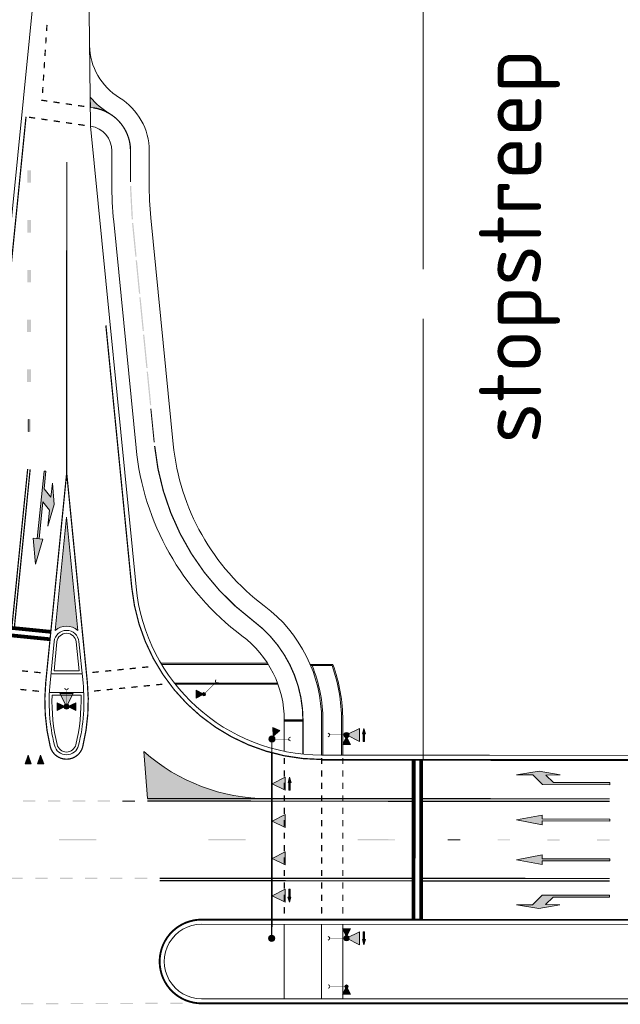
# Model space of a CAD drawing. Header units: metres. Extents: x -699 to 2316, y -1199 to 781.
# Tile 589 of 593: x 1278 to 1327, y 284 to 363. Entities that reach past the tile are written whole.
import ezdxf
from ezdxf.enums import TextEntityAlignment as Align

# ---------------------------------------------------------------- set-up
doc = ezdxf.new("R2010")
doc.units = ezdxf.units.M
doc.header["$PDMODE"] = 1
for name, color, linetype, lineweight in [('B-WA-VH-VERHARDING-G', 252, 'Continuous', 18), ('B-WA-VW-MARKERING-G', 7, 'Continuous', 18), ('B-WA-VW-VERKEERSTEKEN_BORD-G', 7, 'Continuous', 18), ('X-XX-AL-M', 7, 'Continuous', 18), ('X-XX-AL-T25', 7, 'Continuous', 25)]:
    doc.layers.add(name, color=color, linetype=linetype, lineweight=lineweight)
doc.styles.add('NLCS-ISO', font='NLCS-ISO.ttf')
doc.styles.add('NLCS-ISO Standaard', font='NLCS-ISO.ttf')
doc.dimstyles.new('NLCS-M2000-T25-Pijl-A', dxfattribs={"dimtxt": 5, "dimasz": 3.75, "dimexe": 4, "dimexo": 4, "dimgap": 1.4, "dimtad": 1, "dimlfac": -1, "dimzin": 0, "dimdsep": 46, "dimtxsty": 'NLCS-ISO Standaard', "dimblk": 'Pijl', "dimblk1": 'Pijl', "dimblk2": 'Pijl', "dimcen": 2.5, "dimdle": 2, "dimclrd": 256, "dimclre": 256, "dimclrt": 256, "dimadec": 0, "dimazin": 0, "dimtfac": 1, "dimtofl": 0, "dimtmove": 0, "dimatfit": 3, "dimldrblk": 'Pijl', "dimfxl": 1, "dimtolj": 1, "dimtzin": 0, "dimlwd": 18, "dimlwe": 18, "dimarcsym": 0})

# ---------------------------------------------------------------- blocks, each defined once
blk = doc.blocks.new('70000016')
for points in [[(-5.820766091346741e-11, 0.02999999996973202), (14, 0.02999999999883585), (14, -0.03000000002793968), (0, -0.02999999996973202)], [(3.023687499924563, -1.077374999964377), (2.499999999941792, -0.02999999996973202), (1.976312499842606, -1.077375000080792)], [(6.023687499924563, -1.077374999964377), (5.499999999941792, -0.03000000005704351), (4.976312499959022, -1.077374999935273)], [(9.023687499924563, -1.077374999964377), (8.499999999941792, -0.03000000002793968), (7.976312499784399, -1.077374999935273)], [(10.97631249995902, -1.077374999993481), (11.49999999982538, -0.02999999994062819), (12.02368749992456, -1.077374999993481)], [(1.976312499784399, -1.421625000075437), (2.396312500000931, -1.301625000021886), (2.396312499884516, -1.376625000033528), (3.023687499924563, -1.37662499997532), (3.023687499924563, -1.466625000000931), (2.396312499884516, -1.466625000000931), (2.396312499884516, -1.541625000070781)], [(12.02368749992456, -1.421624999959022), (11.60368749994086, -1.30162500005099), (11.60368749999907, -1.37662499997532), (10.97631249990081, -1.376625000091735), (10.97631249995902, -1.466624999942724), (11.60368749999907, -1.46662499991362), (11.60368749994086, -1.541625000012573)]]:
    blk.add_lwpolyline(points, close=True)
for points in [[(14, 0.02999999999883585), (14, -0.03000000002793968), (-5.820766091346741e-11, 0.02999999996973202), (0, -0.02999999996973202)], [(2.499999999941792, -0.02999999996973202), (3.023687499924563, -1.077374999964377), (1.976312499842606, -1.077375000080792)], [(5.499999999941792, -0.03000000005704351), (6.023687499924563, -1.077374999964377), (4.976312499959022, -1.077374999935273)], [(8.499999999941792, -0.03000000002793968), (9.023687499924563, -1.077374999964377), (7.976312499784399, -1.077374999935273)], [(11.49999999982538, -0.02999999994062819), (10.97631249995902, -1.077374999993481), (12.02368749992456, -1.077374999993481)], [(1.976312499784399, -1.421625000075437), (2.396312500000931, -1.301625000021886), (2.396312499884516, -1.541625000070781)], [(2.396312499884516, -1.376625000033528), (2.396312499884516, -1.466625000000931), (3.023687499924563, -1.37662499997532), (3.023687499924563, -1.466625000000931)], [(11.60368749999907, -1.37662499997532), (11.60368749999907, -1.46662499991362), (10.97631249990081, -1.376625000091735), (10.97631249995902, -1.466624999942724)], [(12.02368749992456, -1.421624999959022), (11.60368749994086, -1.30162500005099), (11.60368749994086, -1.541625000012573)]]:
    blk.add_solid(points)
blk = doc.blocks.new('70000004')
blk.add_lwpolyline([(-0.349125, -0.6982499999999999), (0, 0), (0.349125, -0.6982499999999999)], close=True)
at = {"const_width": 0.05}
blk.add_lwpolyline([(0, 0.115, -1), (0, -0.115, -1), (0, 0.115, -1)], format="xyb", dxfattribs=at)
blk.add_lwpolyline([(0, 0.14, -1), (0, -0.14, -1), (0, 0.14)], format="xyb", close=True)
for points in [[(-0.008142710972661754, 0.007405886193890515), (-0.008142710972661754, 0.007405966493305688), (-0.00814266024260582, 0.007405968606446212), (-0.008142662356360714, 0.007405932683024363), (-0.008142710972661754, 0.007405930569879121), (-0.008142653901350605, 0.007405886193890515)], [(-0.008142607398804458, 0.007405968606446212), (-0.00814257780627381, 0.007405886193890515), (-0.008142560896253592, 0.007405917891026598), (-0.008142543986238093, 0.007405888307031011), (-0.008142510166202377, 0.007405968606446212)], [(-0.00814241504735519, 0.007405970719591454), (-0.00814246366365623, 0.007405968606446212), (-0.008142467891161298, 0.007405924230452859), (-0.008142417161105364, 0.007405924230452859), (-0.008142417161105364, 0.007405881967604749), (-0.008142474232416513, 0.007405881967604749)]]:
    blk.add_lwpolyline(points)
for points in [[(0, 0), (-0.349125, -0.6982499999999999), (0.349125, -0.6982499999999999)], [(-0.09148301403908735, 0.09107076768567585), (0.09099107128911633, 0.09107076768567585), (-0.09224016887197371, -0.08983681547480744), (0.0917482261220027, -0.09135068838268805)]]:
    blk.add_solid(points)
blk = doc.blocks.new('70001001')
blk.add_lwpolyline([(-0.209475, -0.4189499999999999), (0, 0), (0.209475, -0.4189499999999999)], close=True)
blk.add_solid([(0, 0), (-0.209475, -0.4189499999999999), (0.209475, -0.4189499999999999)])
blk = doc.blocks.new('70001002')
blk.add_lwpolyline([(-0.209475, -0.4189499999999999), (0, 0), (0.209475, -0.4189499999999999)], close=True)
blk.add_lwpolyline([(0, 0.084, -1), (0, -0.084, -1), (0, 0.084)], format="xyb", close=True)
at = {"const_width": 0.03}
blk.add_lwpolyline([(0, 0.069, -1), (0, -0.069, -1), (0, 0.069, -1)], format="xyb", dxfattribs=at)
for points in [[(0, 0), (-0.209475, -0.4189499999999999), (0.209475, -0.4189499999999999)], [(-0.0548898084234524, 0.05464246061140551), (0.0545946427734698, 0.05464246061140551), (-0.05534410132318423, -0.05390208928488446), (0.05504893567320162, -0.05481041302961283)]]:
    blk.add_solid(points)
blk = doc.blocks.new('70000006')
for points in [[(-0.349125, -0.6982499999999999), (0, 0), (0.349125, -0.6982499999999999)], [(0.3491249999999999, -0.92775), (0.06912499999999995, -0.84775), (0.06912499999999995, -0.8977499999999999), (-0.349125, -0.8977499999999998), (-0.349125, -0.9577499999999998), (0.06912499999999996, -0.95775), (0.06912499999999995, -1.00775)]]:
    blk.add_lwpolyline(points, close=True)
blk.add_lwpolyline([(0, 0.14, -1), (0, -0.14, -1), (0, 0.14)], format="xyb", close=True)
at = {"const_width": 0.05}
blk.add_lwpolyline([(0, 0.115, -1), (0, -0.115, -1), (0, 0.115, -1)], format="xyb", dxfattribs=at)
for points in [[(0, 0), (-0.349125, -0.6982499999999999), (0.349125, -0.6982499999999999)], [(-0.09148301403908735, 0.09107076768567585), (0.09099107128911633, 0.09107076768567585), (-0.09224016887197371, -0.08983681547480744), (0.0917482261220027, -0.09135068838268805)], [(0.06912499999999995, -0.8977499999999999), (0.06912499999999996, -0.95775), (-0.349125, -0.8977499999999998), (-0.349125, -0.9577499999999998)], [(0.3491249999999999, -0.92775), (0.06912499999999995, -0.84775), (0.06912499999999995, -1.00775)]]:
    blk.add_solid(points)
blk = doc.blocks.new('70001004')
at = {"const_width": 0.025}
blk.add_lwpolyline([(0.1150000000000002, 6.938893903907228e-18), (1.347118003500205, 6.938893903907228e-18)], dxfattribs=at)
blk.add_lwpolyline([(1.487118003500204, 0.1399999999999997, 1), (1.487118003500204, -0.1399999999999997, 1)], format="xyb")
blk = doc.blocks.new('Pijl')
h = blk.add_hatch(color=256)
h.paths.add_polyline_path([(2.220446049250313e-16, 0), (-1.75, 0.352142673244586), (-1.749922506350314, 1.310063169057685e-14)])
h.paths.add_polyline_path([(-1.749922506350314, 1.310063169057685e-14), (-1.749845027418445, -0.3520757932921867), (0, 0)])
for p, q in [((0, 0), (-1.75, 0.352142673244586)), ((-1.75, 0.352142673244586), (-1.749845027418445, -0.3520757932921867)), ((-1.901878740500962, 1.4210854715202e-14), (0, 0)), ((0, 0), (-1.749845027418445, -0.3520757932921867))]:
    blk.add_line(p, q)
blk = doc.blocks.new('*D95')
at = {"layer": 'Defpoints', "color": 0, "transparency": 16777216}
for p in [(1310.765490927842, 414.4838651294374), (1230.7654909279, 358.9610069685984), (1310.765490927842, 338.9610069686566)]:
    blk.add_point(p, dxfattribs=at)
at = {"layer": 'X-XX-AL-M', "lineweight": 18, "transparency": 16777216}
for p, q in [((1230.7654909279, 362.9610069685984), (1230.7654909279, 418.4838651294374)), ((1310.765490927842, 342.9610069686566), (1310.765490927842, 418.4838651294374)), ((1234.5154909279, 414.4838651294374), (1307.015490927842, 414.4838651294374))]:
    blk.add_line(p, q, dxfattribs=at)
at = {"layer": 'X-XX-AL-M', "lineweight": 18, "transparency": 16777216, "xscale": 3.75, "yscale": 3.75, "zscale": 3.75, "rotation": 180}
blk.add_blockref('Pijl', (1230.7654909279, 414.4838651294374), dxfattribs=at)
at = {"layer": 'X-XX-AL-M', "lineweight": 18, "transparency": 16777216, "xscale": 3.75, "yscale": 3.75, "zscale": 3.75}
blk.add_blockref('Pijl', (1310.765490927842, 414.4838651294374), dxfattribs=at)
at = {"layer": 'X-XX-AL-M', "transparency": 16777216, "insert": (1270.765490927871, 418.3857590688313), "char_height": 5, "attachment_point": 5, "style": 'NLCS-ISO Standaard'}
blk.add_mtext('\\A1;80.00 m1', dxfattribs=at)
blk = doc.blocks.new('*D96')
at = {"layer": 'Defpoints', "color": 0, "transparency": 16777216}
for p in [(1610.765490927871, 428.5951325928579), (1610.765490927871, 358.9610069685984), (1310.765490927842, 338.9610069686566)]:
    blk.add_point(p, dxfattribs=at)
at = {"layer": 'X-XX-AL-M', "lineweight": 18, "transparency": 16777216}
for p, q in [((1310.765490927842, 342.9610069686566), (1310.765490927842, 432.5951325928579)), ((1610.765490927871, 362.9610069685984), (1610.765490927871, 432.5951325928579)), ((1314.515490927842, 428.5951325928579), (1607.015490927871, 428.5951325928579))]:
    blk.add_line(p, q, dxfattribs=at)
at = {"layer": 'X-XX-AL-M', "lineweight": 18, "transparency": 16777216, "xscale": 3.75, "yscale": 3.75, "zscale": 3.75, "rotation": 180}
blk.add_blockref('Pijl', (1310.765490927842, 428.5951325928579), dxfattribs=at)
at = {"layer": 'X-XX-AL-M', "lineweight": 18, "transparency": 16777216, "xscale": 3.75, "yscale": 3.75, "zscale": 3.75}
blk.add_blockref('Pijl', (1610.765490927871, 428.5951325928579), dxfattribs=at)
at = {"layer": 'X-XX-AL-M', "transparency": 16777216, "insert": (1460.765490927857, 432.4970265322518), "char_height": 5, "attachment_point": 5, "style": 'NLCS-ISO Standaard'}
blk.add_mtext('\\A1;300.00 m1', dxfattribs=at)
blk = doc.blocks.new('*D98')
at = {"layer": 'Defpoints', "color": 0, "transparency": 16777216}
for p in [(1010.7654909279, 428.5951325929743), (1010.7654909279, 358.9610069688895), (1310.765490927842, 338.9610069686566)]:
    blk.add_point(p, dxfattribs=at)
at = {"layer": 'X-XX-AL-M', "lineweight": 18, "transparency": 16777216}
for p, q in [((1010.7654909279, 362.9610069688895), (1010.7654909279, 432.5951325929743)), ((1310.765490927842, 342.9610069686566), (1310.765490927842, 432.5951325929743)), ((1307.015490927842, 428.5951325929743), (1014.5154909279, 428.5951325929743))]:
    blk.add_line(p, q, dxfattribs=at)
at = {"layer": 'X-XX-AL-M', "lineweight": 18, "transparency": 16777216, "xscale": 3.75, "yscale": 3.75, "zscale": 3.75, "rotation": 180}
blk.add_blockref('Pijl', (1010.7654909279, 428.5951325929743), dxfattribs=at)
at = {"layer": 'X-XX-AL-M', "lineweight": 18, "transparency": 16777216, "xscale": 3.75, "yscale": 3.75, "zscale": 3.75}
blk.add_blockref('Pijl', (1310.765490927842, 428.5951325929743), dxfattribs=at)
at = {"layer": 'X-XX-AL-M', "transparency": 16777216, "insert": (1160.765490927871, 432.4970265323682), "char_height": 5, "attachment_point": 5, "style": 'NLCS-ISO Standaard'}
blk.add_mtext('\\A1;300.00 m1', dxfattribs=at)

msp = doc.modelspace()

# ---------------------------------------------------------------- hatches: boundary and pattern name
at = {"layer": 'B-WA-VH-VERHARDING-G'}
h = msp.add_hatch(color=256, dxfattribs=at)
edge = h.paths.add_edge_path()
edge.add_arc((1298.616571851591, 305.1991382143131), 0.25, 0, 360)
h = msp.add_hatch(color=256, dxfattribs=at)
edge = h.paths.add_edge_path()
edge.add_arc((1298.606191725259, 289.1913450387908), 0.25, 0, 360)
at = {"layer": 'B-WA-VW-MARKERING-G'}
h = msp.add_hatch(color=252, dxfattribs=at)
edge = h.paths.add_edge_path()
edge.add_line((1284.262529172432, 355.9276618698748), (1284.027478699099, 355.9620186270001))
edge.add_line((1284.027478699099, 355.9620186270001), (1284.017633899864, 356.7865108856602))
edge.add_arc((1288.967688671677, 360.9992247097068), 6.500000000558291, 220.3992414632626, 238.5919120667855)
edge.add_arc((1283.756387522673, 352.4644522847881), 3.499999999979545, 58.5919120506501, 81.68519417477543)
h = msp.add_hatch(color=252, dxfattribs=at)
edge = h.paths.add_edge_path()
edge.add_arc((1282.11433256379, 312.9284998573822), 1.34999999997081, 47.84277102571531, 132.0830972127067, ccw=False)
edge.add_line((1283.020408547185, 313.9292627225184), (1282.120875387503, 323.042279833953))
edge.add_line((1282.120875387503, 323.042279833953), (1281.20955216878, 313.9304342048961))
at = {"layer": 'B-WA-VW-MARKERING-G', "linetype": 'Continuous', "lineweight": 5}
for points in [[(1279.273696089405, 303.2040874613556), (1278.773709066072, 303.2076897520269), (1279.028745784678, 303.9058704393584)], [(1280.273670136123, 303.1968828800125), (1279.773683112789, 303.2004851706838), (1280.028719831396, 303.8986658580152)]]:
    msp.add_hatch(color=252, dxfattribs=at).paths.add_polyline_path(points)
at = {"layer": 'B-WA-VW-MARKERING-G'}
h = msp.add_hatch(color=252, dxfattribs=at)
edge = h.paths.add_edge_path()
edge.add_line((1288.335044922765, 304.1985575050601), (1288.617055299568, 300.4175565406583))
edge.add_line((1288.617055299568, 300.4175565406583), (1298.288993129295, 300.4112848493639))
edge.add_arc((1298.298719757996, 315.4112816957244), 14.99999999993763, 228.3755709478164, 269.9628470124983, ccw=False)

# ---------------------------------------------------------------- linework, layer by layer
at = {"layer": 'B-WA-VH-VERHARDING-G'}
for p, q in [((1285.754787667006, 349.8967105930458), (1285.756387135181, 352.4632058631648)), ((1288.75478703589, 349.8947629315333), (1288.756386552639, 352.4613362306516)), ((1287.702007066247, 328.5991777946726), (1285.907118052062, 346.782892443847)), ((1289.698010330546, 311.301642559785), (1298.261385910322, 311.3016425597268)), ((1289.757373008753, 311.2016425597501), (1298.324844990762, 311.2016425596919)), ((1301.697597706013, 311.2016425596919), (1303.524130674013, 311.2016425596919)), ((1301.739610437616, 311.101642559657), (1303.453848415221, 311.101642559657)), ((1280.861236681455, 310.4478092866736), (1283.364217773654, 310.4461900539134)), ((1281.109846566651, 310.6726485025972), (1283.115899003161, 310.6713507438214)), ((1290.784072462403, 309.7016425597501), (1299.067784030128, 309.7016425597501)), ((1290.862501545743, 309.6016425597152), (1299.104851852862, 309.601642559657)), ((1280.731853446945, 308.9532659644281), (1283.491667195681, 308.9514805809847)), ((1280.947847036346, 308.7281261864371), (1283.275382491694, 308.7266204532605)), ((1302.61640974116, 306.6973711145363), (1302.61640974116, 303.9084943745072)), ((1302.716409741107, 306.6973711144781), (1302.716409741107, 303.9084943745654)), ((1304.216409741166, 306.6973711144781), (1304.216409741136, 303.9077175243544)), ((1304.316409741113, 306.6973711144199), (1304.316409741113, 303.9077175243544)), ((1299.616409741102, 290.3084772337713), (1299.61640974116, 284.3347067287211)), ((1302.616409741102, 290.3084772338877), (1302.616409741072, 284.3347067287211)), ((1304.316409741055, 290.3084772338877), (1304.316409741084, 284.3347067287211))]:
    msp.add_line(p, q, dxfattribs=at)
at = {"layer": 'B-WA-VH-VERHARDING-G', "flags": 128}
for points in [[(1274.396442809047, 314.1382745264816), (1280.083565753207, 371.0008511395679), (1280.075438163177, 398.0766043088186)], [(1444.752945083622, 293.4310474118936), (1405.784356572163, 290.2415790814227), (1292.963259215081, 290.3147367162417)], [(1292.961320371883, 284.3347067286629), (1773.802460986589, 284.3347067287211)]]:
    msp.add_lwpolyline(points, dxfattribs=at)
for points in [[(1283.525097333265, 398.0359642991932), (1284.045611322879, 354.4434291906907), (1287.698659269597, 317.4350231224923, 0.3854950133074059), (1302.61640974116, 303.9084943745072), (1316.119556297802, 303.8997527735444)], [(1299.61640974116, 306.6973711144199, 0.236270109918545), (1296.211200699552, 313.5012747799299, -0.2104444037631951), (1287.702007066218, 328.5991777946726, -0.2104444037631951)], [(1302.61640974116, 306.6973711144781, 0.2362701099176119), (1298.009362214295, 315.9026525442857, -0.2104444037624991), (1290.68749792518, 328.8938714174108, -0.2104444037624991)], [(1283.115899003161, 310.6713507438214), (1282.885584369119, 313.0046290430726, 0.9055623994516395), (1281.343179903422, 313.0056268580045), (1281.10984656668, 310.6726485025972)], [(1302.716409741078, 306.6973711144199, 0.09767102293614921), (1301.847783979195, 311.101642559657, 0.08029197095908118)], [(1304.216409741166, 306.6973711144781, 0.08593139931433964), (1303.453848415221, 311.101642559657, 0.07079336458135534)], [(1304.316409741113, 306.6973711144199, 0.08727759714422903), (1303.524130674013, 311.2016425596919, 0.07222389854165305)], [(1280.947847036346, 308.7281261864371, 0.06798441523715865), (1281.356004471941, 304.749613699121, 0.7858907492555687), (1282.862077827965, 304.7486393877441, 0.06798441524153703), (1283.275382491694, 308.7266204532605, 0.06798441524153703)]]:
    msp.add_lwpolyline(points, format="xyb", dxfattribs=at)
msp.add_lwpolyline([(1283.080666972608, 304.6953122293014, 0.08462022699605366), (1283.435511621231, 309.7239242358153), (1283.109496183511, 313.026731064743, 0.905562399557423), (1281.119296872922, 313.0280185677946), (1280.78900839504, 309.7256363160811, 0.08462022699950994), (1281.137346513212, 304.6965694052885, 0.7858907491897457)], format="xyb", close=True, dxfattribs=at)
at = {"layer": 'B-WA-VH-VERHARDING-G', "const_width": 0.1, "flags": 128}
msp.add_lwpolyline([(1298.616571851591, 305.1991382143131), (1298.606191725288, 289.1913450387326)], dxfattribs=at)
at = {"layer": 'B-WA-VH-VERHARDING-G'}
for centre in [(1298.616571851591, 305.1991382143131), (1298.606191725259, 289.1913450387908)]:
    msp.add_circle(centre, 0.25, dxfattribs=at)
for centre, radius, start, end in [((1288.96768867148, 360.9992247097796), 5, 180.6841042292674, 238.5919120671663), ((1283.756387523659, 352.4644522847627), 5, 359.9637885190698, 58.59191206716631), ((1283.756387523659, 352.4644522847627), 2, 359.9637885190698, 81.68519419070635), ((1317.254781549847, 349.8770794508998), 31.5, 179.9642926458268, 185.6373246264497), ((1292.961320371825, 287.3247220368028), 2.990015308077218, 89.96284716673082, 270)]:
    msp.add_arc(centre, radius, start, end, dxfattribs=at)
at = {"layer": 'B-WA-VW-MARKERING-G', "color": 252}
for p, q in [((1290.687497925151, 328.8938714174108), (1288.89261009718, 347.0775740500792)), ((1299.61640974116, 306.6973711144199), (1299.616409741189, 304.2135369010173)), ((1318.287699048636, 298.6953477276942), (1320.334985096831, 299.0953844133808)), ((1320.334475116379, 298.3089140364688), (1318.287699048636, 298.6953477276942)), ((1325.771494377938, 298.6143877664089), (1320.334676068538, 298.6188139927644)), ((1320.334781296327, 298.7810918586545), (1325.775323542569, 298.7725376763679)), ((1325.775323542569, 298.7725376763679), (1325.771494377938, 298.6143877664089)), ((1318.283629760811, 295.4953502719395), (1320.330915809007, 295.895386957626)), ((1320.330405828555, 295.108916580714), (1318.283629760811, 295.4953502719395)), ((1325.767425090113, 295.4143903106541), (1320.330606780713, 295.4188165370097)), ((1320.330712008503, 295.5810944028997), (1325.771254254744, 295.5725402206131)), ((1325.771254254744, 295.5725402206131), (1325.767425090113, 295.4143903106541))]:
    msp.add_line(p, q, dxfattribs=at)
at = {"layer": 'B-WA-VW-MARKERING-G', "color": 252, "flags": 128}
for points in [[(1283.532735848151, 356.0343339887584), (1283.03799299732, 356.106649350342)], [(1283.550906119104, 354.5157390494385), (1283.056163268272, 354.5880544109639)], [(1289.165283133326, 329.0450736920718), (1288.900058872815, 331.7320154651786)], [(1279.090199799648, 329.9004127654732), (1279.090823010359, 330.9004125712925)], [(1280.015456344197, 310.5324001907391), (1279.517938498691, 310.5821595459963)], [(1284.20772909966, 310.5537729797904), (1284.705265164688, 310.6033498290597)], [(1279.88561889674, 309.0379022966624), (1279.388101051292, 309.0876616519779)], [(1284.33680845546, 309.0592066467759), (1284.834344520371, 309.1087834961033)], [(1437.623190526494, 301.1948181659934), (1405.793175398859, 303.8415754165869), (1316.119556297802, 303.8997527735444)], [(1287.61256672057, 300.2182078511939), (1286.612566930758, 300.218856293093)], [(1312.761324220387, 297.1018996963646), (1313.761324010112, 297.1012512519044)], [(1299.616409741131, 291.1854225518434), (1299.61640974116, 291.6854225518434)], [(1302.616409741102, 291.183477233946), (1302.616409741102, 291.6834772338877)], [(1304.316409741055, 291.1826991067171), (1304.316409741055, 291.6826991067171)]]:
    msp.add_lwpolyline(points, dxfattribs=at)
for points in [[(1284.262529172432, 355.9276618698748), (1284.027478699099, 355.9620186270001), (1284.017633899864, 356.7865108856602, 0.07954765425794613), (1285.580342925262, 355.4516226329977, 0.1011058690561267)], [(1281.20955216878, 313.9304342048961, -0.3850676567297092), (1283.020408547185, 313.9292627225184), (1282.120875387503, 323.042279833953)], [(1288.335044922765, 304.1985575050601), (1288.617055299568, 300.4175565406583), (1298.288993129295, 300.4112848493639, -0.1834769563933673)]]:
    msp.add_lwpolyline(points, format="xyb", close=True, dxfattribs=at)
at = {"layer": 'B-WA-VW-MARKERING-G', "color": 252, "const_width": 0.1, "flags": 128}
for points in [[(1287.254821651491, 349.9507744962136), (1287.256386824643, 352.4622402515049, 0.3724997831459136), (1284.262529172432, 355.9276618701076)], [(1268.719547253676, 303.3801302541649, 0.2090846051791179), (1274.74470530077, 314.1034429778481), (1278.855196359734, 355.2020995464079)], [(1285.274289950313, 338.4328729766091), (1287.350352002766, 317.4006421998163, 0.3854950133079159), (1302.616183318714, 303.5584944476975)], [(1301.116409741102, 303.9846581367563), (1301.11640974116, 306.6973711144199, 0.2362701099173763), (1297.110281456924, 314.7019636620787, -0.2104444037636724), (1289.19475249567, 328.7465246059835)]]:
    msp.add_lwpolyline(points, format="xyb", dxfattribs=at)
at = {"layer": 'B-WA-VW-MARKERING-G', "color": 252, "flags": 128}
for points, const_width in [([(1282.120753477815, 326.5579875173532), (1282.136333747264, 351.5579826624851)], 0.1), ([(1278.988802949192, 326.8955867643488), (1277.726927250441, 314.2787496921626)], 0.1), ([(1279.187810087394, 326.8756830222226), (1277.925934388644, 314.2588459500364)], 0.1), ([(1280.846361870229, 313.8160104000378), (1274.776673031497, 314.4230716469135)], 0.3), ([(1280.786650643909, 313.2189889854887), (1274.714442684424, 313.8263021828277)], 0.3), ([(1299.61640974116, 306.6973711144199), (1301.11640974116, 306.6973711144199)], 0.2), ([(1445.775349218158, 300.1406484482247), (1405.777489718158, 303.4665854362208), (1302.616183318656, 303.5334795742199)], 0.15), ([(1310.01549117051, 303.5286815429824), (1310.007158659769, 290.6786854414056)], 0.3), ([(1310.615490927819, 303.5282924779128), (1310.607158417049, 290.6782963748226)], 0.3), ([(1288.612566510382, 300.4175594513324), (1310.013464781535, 300.40368220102)], 0.1), ([(1288.612566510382, 300.2175594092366), (1310.013335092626, 300.2036822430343)], 0.1), ([(1310.613334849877, 300.2032931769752), (1325.763331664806, 300.1934692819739)], 0.1), ([(1310.613464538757, 300.4032931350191), (1325.763461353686, 300.3934692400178)], 0.1), ([(1289.596304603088, 294.0169213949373), (1310.009314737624, 294.0036847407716)], 0.1), ([(1289.596304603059, 293.8169213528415), (1310.009185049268, 293.8036847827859)], 0.1), ([(1310.609184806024, 293.8032957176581), (1325.759181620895, 293.7934718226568)], 0.1), ([(1310.609314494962, 294.0032956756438), (1325.759311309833, 293.9934717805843)], 0.1)]:
    msp.add_lwpolyline(points, dxfattribs=dict(at, const_width=const_width))
at = {"layer": 'B-WA-VW-MARKERING-G', "color": 252, "const_width": 0.1, "flags": 128}
msp.add_lwpolyline([(1283.420694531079, 304.612358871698, 0.08462022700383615), (1283.783818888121, 309.7583051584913), (1282.123165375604, 326.5821028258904), (1280.4407459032, 309.7604678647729, 0.08462022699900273), (1280.797211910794, 304.6140560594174, 0.7858907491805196)], format="xyb", close=True, dxfattribs=at)
at = {"layer": 'B-WA-VW-MARKERING-G', "color": 252}
for points in [[(1279.913978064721, 321.2923865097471), (1280.211974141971, 324.2604731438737), (1280.751561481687, 323.5940380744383), (1280.620003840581, 322.2943302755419), (1281.112669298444, 324.0479882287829), (1280.973251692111, 325.7690076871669), (1280.856468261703, 324.6309122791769), (1280.302178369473, 325.2969782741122), (1280.448036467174, 326.7185646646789), (1280.301853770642, 326.7399051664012), (1279.75832050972, 321.3043678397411)], [(1279.438373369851, 321.3440025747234), (1279.609740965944, 319.2527531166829)], [(1279.438373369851, 321.3440025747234), (1280.207565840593, 321.267071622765)], [(1279.611321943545, 319.248379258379), (1280.207565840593, 321.267071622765)], [(1318.275981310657, 302.3277252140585), (1320.091048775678, 302.6233900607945), (1321.775198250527, 302.311439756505), (1320.631239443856, 302.3020025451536), (1321.242881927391, 301.6989438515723)], [(1325.775738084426, 301.6960045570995), (1325.778579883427, 301.5321348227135), (1320.361613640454, 301.5359652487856), (1319.578350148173, 302.3191073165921), (1318.280212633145, 302.3236381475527)], [(1321.242881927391, 301.6989438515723), (1325.775738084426, 301.6960045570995)], [(1320.334781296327, 298.7810918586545), (1320.334985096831, 299.0953844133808)], [(1320.334475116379, 298.3089140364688), (1320.334676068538, 298.6188139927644)], [(1320.330405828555, 295.108916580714), (1320.330606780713, 295.4188165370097)], [(1320.330712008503, 295.5810944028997), (1320.330915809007, 295.895386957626)], [(1325.763770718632, 292.4909255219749), (1325.766825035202, 292.6547914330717), (1320.349858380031, 292.6579861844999), (1319.565579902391, 291.8758605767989), (1318.267437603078, 291.8730132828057)], [(1318.267437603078, 291.8730132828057), (1320.077883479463, 291.5709131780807), (1321.76243610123, 291.8806790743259), (1320.61849049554, 291.8915998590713), (1321.230914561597, 292.4938648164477)], [(1321.230914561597, 292.4938648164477), (1325.763770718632, 292.4909255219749)]]:
    msp.add_lwpolyline(points, dxfattribs=at)
at = {"layer": 'B-WA-VW-MARKERING-G', "color": 252, "linetype": 'Continuous', "lineweight": 5}
for points in [[(1279.273696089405, 303.2040874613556), (1278.773709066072, 303.2076897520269), (1279.028745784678, 303.9058704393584)], [(1280.273670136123, 303.1968828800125), (1279.773683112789, 303.2004851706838), (1280.028719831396, 303.8986658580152)]]:
    msp.add_lwpolyline(points, close=True, dxfattribs=at)
at = {"layer": 'B-WA-VW-MARKERING-G', "color": 252, "flags": 128}
msp.add_lwpolyline([(1445.780589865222, 293.8914112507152, 0.15, 0.15, 0), (1405.769157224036, 290.6165890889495, 0.15, 0.15, 0), (1292.963502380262, 290.6897372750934, 0.15, 0.15, 1.000324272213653), (1292.961320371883, 283.9597060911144, 0.15, 0.15, 0), (1773.802460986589, 283.9597062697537, 0.15, 0.15, 0)], format="xyseb", dxfattribs=at)
at = {"layer": 'B-WA-VW-MARKERING-G', "color": 252}
msp.add_arc((1317.254781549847, 349.8770794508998), 28.5, 179.9642926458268, 185.6373246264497, dxfattribs=at)
for points in [[(1280.448036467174, 326.7185646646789), (1280.301853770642, 326.7399051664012), (1279.913978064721, 321.2923865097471), (1279.75832050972, 321.3043678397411)], [(1280.751561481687, 323.5940380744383), (1280.856468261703, 324.6309122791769), (1280.211974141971, 324.2604731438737), (1280.302178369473, 325.2969782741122)], [(1280.620003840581, 322.2943302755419), (1280.973251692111, 325.7690076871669), (1281.112669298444, 324.0479882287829)], [(1279.611321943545, 319.248379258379), (1280.207565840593, 321.267071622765), (1279.438373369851, 321.3440025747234)], [(1320.631239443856, 302.3020025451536), (1320.091048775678, 302.6233900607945), (1319.578350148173, 302.3191073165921), (1318.275981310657, 302.3277252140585)], [(1319.578350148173, 302.3191073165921), (1320.631239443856, 302.3020025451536), (1320.361613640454, 301.5359652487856), (1321.242881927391, 301.6989438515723)], [(1321.775198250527, 302.311439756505), (1321.775198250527, 302.311439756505), (1320.631239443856, 302.3020025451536), (1320.091048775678, 302.6233900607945)], [(1320.361613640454, 301.5359652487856), (1321.242881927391, 301.6989438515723), (1325.778579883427, 301.5321348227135), (1325.775738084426, 301.6960045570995)], [(1318.287699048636, 298.6953477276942), (1320.334475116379, 298.3089140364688), (1320.334985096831, 299.0953844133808)], [(1320.334676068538, 298.6188139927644), (1320.334781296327, 298.7810918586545), (1325.771494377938, 298.6143877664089), (1325.775323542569, 298.7725376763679)], [(1318.283629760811, 295.4953502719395), (1320.330405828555, 295.108916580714), (1320.330915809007, 295.895386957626)], [(1320.330606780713, 295.4188165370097), (1320.330712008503, 295.5810944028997), (1325.767425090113, 295.4143903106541), (1325.771254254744, 295.5725402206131)], [(1319.565579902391, 291.8758605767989), (1320.61849049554, 291.8915998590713), (1320.349858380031, 292.6579861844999), (1321.230914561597, 292.4938648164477)], [(1320.349858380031, 292.6579861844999), (1321.230914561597, 292.4938648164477), (1325.766825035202, 292.6547914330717), (1325.763770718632, 292.4909255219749)], [(1320.61849049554, 291.8915998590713), (1320.077883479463, 291.5709131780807), (1319.565579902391, 291.8758605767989), (1318.267437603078, 291.8730132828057)], [(1321.76243610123, 291.8806790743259), (1321.76243610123, 291.8806790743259), (1320.61849049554, 291.8915998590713), (1320.077883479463, 291.5709131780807)]]:
    msp.add_solid(points, dxfattribs=at)
for points in [[(1280.456380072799, 362.096115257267), (1280.556168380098, 362.0896118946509), (1280.488896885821, 362.5950567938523), (1280.588685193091, 362.5885534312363)], [(1280.391346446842, 361.0982321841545), (1280.491134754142, 361.0917288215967), (1280.423863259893, 361.5971737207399), (1280.523651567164, 361.5906703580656)], [(1280.326312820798, 360.1003491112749), (1280.426101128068, 360.0938457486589), (1280.358829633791, 360.5992906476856), (1280.45861794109, 360.5927872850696)], [(1280.261279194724, 359.1024660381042), (1280.361067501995, 359.0959626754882), (1280.29379600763, 359.6014075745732), (1280.393584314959, 359.5949042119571)], [(1280.196245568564, 358.1045829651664), (1280.296033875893, 358.0980796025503), (1280.228762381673, 358.6035245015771), (1280.328550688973, 358.5970211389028)], [(1280.131211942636, 357.1066998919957), (1280.231000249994, 357.1001965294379), (1280.163728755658, 357.6056414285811), (1280.263517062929, 357.599138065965)], [(1280.557047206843, 356.4187518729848), (1280.571510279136, 356.517700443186), (1280.062304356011, 356.4910672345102), (1280.076767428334, 356.5900158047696)], [(1281.546532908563, 356.2741211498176), (1281.560995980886, 356.3730697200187), (1281.051790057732, 356.3464365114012), (1281.066253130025, 356.4453850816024)], [(1282.536018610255, 356.1294904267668), (1282.550481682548, 356.228438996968), (1282.041275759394, 356.2018057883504), (1282.055738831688, 356.3007543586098)], [(1283.525504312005, 355.9848597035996), (1283.539967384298, 356.0838082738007), (1283.030761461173, 356.0571750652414), (1283.045224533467, 356.1561236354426)], [(1279.585731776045, 355.0447876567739), (1279.600194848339, 355.1437362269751), (1279.090988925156, 355.1171030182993), (1279.105451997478, 355.2160515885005)], [(1280.575217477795, 354.9001569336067), (1280.589680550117, 354.9991055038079), (1280.080474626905, 354.9724722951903), (1280.094937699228, 355.0714208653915)], [(1281.564703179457, 354.7555262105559), (1281.579166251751, 354.8544747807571), (1281.069960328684, 354.8278415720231), (1281.084423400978, 354.9267901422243)], [(1282.554188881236, 354.6108954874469), (1282.56865195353, 354.7098440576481), (1282.059446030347, 354.6832108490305), (1282.07390910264, 354.7821594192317)], [(1283.543674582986, 354.4662647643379), (1283.55813765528, 354.5652133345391), (1283.048931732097, 354.5385801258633), (1283.063394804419, 354.6375286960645)], [(1278.9526640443, 349.9005023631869), (1279.252663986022, 349.9003153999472), (1278.953287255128, 350.9005021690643), (1279.25328719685, 350.9003152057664)], [(1287.347203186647, 346.9553985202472), (1287.447065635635, 346.9606417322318), (1287.205684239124, 349.6507747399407), (1287.305546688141, 349.6560179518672)], [(1278.950171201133, 345.9005031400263), (1279.250171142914, 345.9003161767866), (1278.950794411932, 346.9005029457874), (1279.250794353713, 346.9003159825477)], [(1287.642056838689, 343.967616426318), (1287.74157320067, 343.9774395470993), (1287.376832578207, 346.6545581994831), (1287.476348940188, 346.6643813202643)], [(1287.936750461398, 340.9821255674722), (1288.036266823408, 340.9919486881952), (1287.671526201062, 343.6690673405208), (1287.771042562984, 343.6788904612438)], [(1278.947678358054, 341.9005039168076), (1279.247678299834, 341.9003169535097), (1278.948301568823, 342.9005037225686), (1279.248301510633, 342.9003167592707)], [(1288.231444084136, 337.9966347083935), (1288.330960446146, 338.0064578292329), (1287.966219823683, 340.6835764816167), (1288.065736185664, 340.6933996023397)], [(1278.945185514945, 337.9005046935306), (1279.245185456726, 337.9003177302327), (1278.945808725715, 338.9005044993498), (1279.245808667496, 338.9003175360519)], [(1288.526137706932, 335.0111438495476), (1288.625654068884, 335.0209669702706), (1288.260913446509, 337.6980856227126), (1288.360429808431, 337.7079087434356)], [(1278.942692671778, 333.90050547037), (1279.242692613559, 333.9003185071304), (1278.943315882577, 334.9005052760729), (1279.2433158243, 334.9003183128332)], [(1288.820831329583, 332.0256529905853), (1288.920347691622, 332.0354761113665), (1288.555607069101, 334.7125947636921), (1288.65512343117, 334.7224178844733)], [(1289.115524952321, 329.0401621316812), (1289.215041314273, 329.0499852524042), (1288.850300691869, 331.7271039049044), (1288.94981705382, 331.7369270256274)], [(1278.940199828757, 329.9005062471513), (1279.24019977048, 329.9003192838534), (1278.94082303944, 330.9005060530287), (1279.24082298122, 330.900319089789)], [(1287.187987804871, 310.9009876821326), (1287.197903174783, 310.8014804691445), (1287.685523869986, 310.95056453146), (1287.695439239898, 310.8510573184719)], [(1288.183059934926, 311.0001413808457), (1288.192975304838, 310.9006341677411), (1288.680596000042, 311.0497182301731), (1288.690511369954, 310.950211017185)], [(1279.01544471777, 310.5821671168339), (1279.025396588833, 310.6816706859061), (1278.517926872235, 310.6319264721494), (1278.527878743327, 310.7314300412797)], [(1280.010480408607, 310.4826484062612), (1280.020432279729, 310.5821519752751), (1279.51296256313, 310.5324077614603), (1279.522914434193, 310.6319113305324)], [(1284.202771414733, 310.6035265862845), (1284.212686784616, 310.5040193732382), (1284.70030747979, 310.6531034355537), (1284.710222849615, 310.5535962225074)], [(1285.19784354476, 310.7026802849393), (1285.207758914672, 310.603173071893), (1285.695379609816, 310.7522571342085), (1285.705294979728, 310.6527499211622)], [(1286.192915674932, 310.801833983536), (1286.202831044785, 310.7023267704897), (1286.690451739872, 310.8514108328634), (1286.700367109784, 310.7519036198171)], [(1287.317067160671, 309.4064213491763), (1287.326982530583, 309.30691413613), (1287.81460322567, 309.4559981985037), (1287.824518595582, 309.3564909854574)], [(1288.312139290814, 309.5055750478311), (1288.322054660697, 309.4060678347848), (1288.809675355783, 309.5551518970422), (1288.819590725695, 309.4556446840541)], [(1289.30721142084, 309.6047287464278), (1289.317126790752, 309.5052215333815), (1289.804747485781, 309.6543055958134), (1289.814662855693, 309.5547983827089)], [(1278.885607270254, 309.0876692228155), (1278.895559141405, 309.1871727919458), (1278.388089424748, 309.1374285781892), (1278.398041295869, 309.2369321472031)], [(1279.880642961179, 308.9881505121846), (1279.890594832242, 309.0876540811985), (1279.38312511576, 309.0379098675), (1279.393076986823, 309.137413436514)], [(1284.331850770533, 309.10896025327), (1284.341766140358, 309.0094530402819), (1284.829386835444, 309.1585371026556), (1284.839302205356, 309.0590298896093)], [(1285.326922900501, 309.2081139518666), (1285.336838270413, 309.1086067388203), (1285.824458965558, 309.257690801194), (1285.834374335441, 309.1581835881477)], [(1286.321995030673, 309.3072676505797), (1286.331910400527, 309.2077604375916), (1286.819531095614, 309.3568444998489), (1286.829446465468, 309.2573372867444)], [(1299.566409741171, 303.1854225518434), (1299.666409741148, 303.1854225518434), (1299.566409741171, 303.6854225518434), (1299.666409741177, 303.6854225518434)], [(1302.566409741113, 303.183477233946), (1302.66640974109, 303.1834772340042), (1302.566409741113, 303.683477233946), (1302.66640974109, 303.6834772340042)], [(1304.266409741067, 303.1826991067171), (1304.366409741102, 303.1826991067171), (1304.266409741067, 303.6826991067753), (1304.366409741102, 303.6826991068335)], [(1299.566409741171, 302.1854225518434), (1299.666409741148, 302.1854225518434), (1299.5664097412, 302.6854225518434), (1299.666409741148, 302.6854225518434)], [(1302.566409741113, 302.1834772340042), (1302.666409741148, 302.1834772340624), (1302.566409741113, 302.683477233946), (1302.66640974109, 302.6834772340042)], [(1304.266409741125, 302.1826991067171), (1304.366409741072, 302.1826991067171), (1304.266409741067, 302.6826991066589), (1304.366409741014, 302.6826991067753)], [(1299.566409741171, 301.1854225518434), (1299.666409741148, 301.1854225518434), (1299.566409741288, 301.6854225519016), (1299.666409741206, 301.6854225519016)], [(1302.566409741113, 301.1834772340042), (1302.666409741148, 301.1834772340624), (1302.5664097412, 301.683477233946), (1302.666409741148, 301.6834772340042)], [(1304.266409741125, 301.1826991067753), (1304.366409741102, 301.1826991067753), (1304.266409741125, 301.6826991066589), (1304.366409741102, 301.6826991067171)], [(1299.566409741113, 300.1854225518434), (1299.666409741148, 300.1854225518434), (1299.566409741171, 300.6854225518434), (1299.666409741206, 300.6854225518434)], [(1302.566409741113, 300.183477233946), (1302.666409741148, 300.183477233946), (1302.566409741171, 300.6834772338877), (1302.666409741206, 300.683477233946)], [(1304.266409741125, 300.1826991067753), (1304.36640974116, 300.1826991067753), (1304.266409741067, 300.6826991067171), (1304.366409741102, 300.6826991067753)], [(1279.612535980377, 300.1733953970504), (1279.612600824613, 300.2733953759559), (1278.612536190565, 300.1740438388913), (1278.612601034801, 300.2740438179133)], [(1281.612535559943, 300.172098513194), (1281.612600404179, 300.2720984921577), (1280.612535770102, 300.1727469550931), (1280.612600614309, 300.2727469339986)], [(1283.612535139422, 300.1708016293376), (1283.612599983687, 300.2708016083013), (1282.61253534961, 300.1714500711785), (1282.612600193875, 300.2714500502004)], [(1285.61253471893, 300.1695047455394), (1285.612599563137, 300.2695047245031), (1284.612534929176, 300.1701531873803), (1284.612599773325, 300.2701531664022)], [(1287.612534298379, 300.168207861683), (1287.612599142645, 300.2682078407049), (1286.612534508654, 300.1688563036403), (1286.612599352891, 300.268856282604)], [(1299.566409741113, 299.1854225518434), (1299.666409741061, 299.1854225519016), (1299.566409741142, 299.6854225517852), (1299.666409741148, 299.6854225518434)], [(1302.566409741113, 299.1834772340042), (1302.66640974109, 299.1834772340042), (1302.566409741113, 299.683477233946), (1302.66640974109, 299.6834772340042)], [(1304.266409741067, 299.1826991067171), (1304.366409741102, 299.1826991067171), (1304.266409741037, 299.6826991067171), (1304.366409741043, 299.6826991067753)], [(1299.566409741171, 298.1854225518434), (1299.666409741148, 298.1854225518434), (1299.566409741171, 298.6854225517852), (1299.666409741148, 298.6854225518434)], [(1302.566409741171, 298.183477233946), (1302.666409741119, 298.183477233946), (1302.566409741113, 298.683477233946), (1302.66640974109, 298.6834772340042)], [(1304.266409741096, 298.1826991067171), (1304.366409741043, 298.1826991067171), (1304.266409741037, 298.6826991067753), (1304.366409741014, 298.6826991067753)], [(1299.566409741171, 297.1854225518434), (1299.666409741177, 297.1854225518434), (1299.56640974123, 297.6854225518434), (1299.666409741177, 297.6854225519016)], [(1302.566409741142, 297.183477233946), (1302.666409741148, 297.183477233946), (1302.566409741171, 297.6834772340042), (1302.666409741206, 297.6834772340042)], [(1304.266409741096, 297.1826991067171), (1304.366409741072, 297.1826991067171), (1304.266409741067, 297.6826991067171), (1304.366409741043, 297.6826991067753)], [(1284.511297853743, 297.0702188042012), (1284.51136269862, 297.170218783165), (1281.511298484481, 297.0721641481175), (1281.511363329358, 297.1721641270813)], [(1296.511295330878, 297.0624374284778), (1296.511360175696, 297.1624374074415), (1293.511295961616, 297.0643827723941), (1293.511360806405, 297.1643827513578)], [(1308.511292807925, 297.0546560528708), (1308.511357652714, 297.1546560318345), (1305.511293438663, 297.0566013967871), (1305.511358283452, 297.1566013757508)], [(1312.761356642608, 297.1518996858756), (1312.761291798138, 297.0518997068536), (1313.761356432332, 297.1512512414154), (1313.76129158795, 297.0512512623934)], [(1316.761355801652, 297.1493059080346), (1316.761290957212, 297.0493059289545), (1317.761355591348, 297.148657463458), (1317.761290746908, 297.0486574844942)], [(1320.761354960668, 297.1467121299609), (1320.761290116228, 297.0467121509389), (1321.76135475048, 297.1460636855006), (1321.761289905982, 297.0460637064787)], [(1324.761354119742, 297.1441183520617), (1324.761289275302, 297.0441183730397), (1325.76135390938, 297.1434699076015), (1325.761289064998, 297.0434699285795)], [(1299.566409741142, 296.1854225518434), (1299.666409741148, 296.1854225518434), (1299.566409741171, 296.6854225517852), (1299.666409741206, 296.6854225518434)], [(1302.566409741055, 296.1834772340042), (1302.666409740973, 296.1834772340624), (1302.566409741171, 296.6834772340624), (1302.666409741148, 296.6834772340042)], [(1304.266409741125, 296.1826991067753), (1304.36640974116, 296.1826991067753), (1304.266409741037, 296.6826991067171), (1304.366409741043, 296.6826991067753)], [(1299.566409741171, 295.1854225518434), (1299.666409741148, 295.1854225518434), (1299.566409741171, 295.6854225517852), (1299.666409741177, 295.6854225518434)], [(1302.566409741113, 295.1834772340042), (1302.66640974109, 295.1834772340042), (1302.566409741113, 295.683477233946), (1302.66640974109, 295.683477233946)], [(1304.266409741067, 295.1826991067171), (1304.366409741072, 295.1826991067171), (1304.266409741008, 295.6826991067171), (1304.366409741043, 295.6826991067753)], [(1299.566409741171, 294.1854225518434), (1299.666409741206, 294.1854225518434), (1299.566409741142, 294.6854225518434), (1299.666409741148, 294.6854225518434)], [(1302.566409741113, 294.1834772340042), (1302.666409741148, 294.1834772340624), (1302.566409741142, 294.6834772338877), (1302.66640974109, 294.6834772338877)], [(1304.266409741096, 294.1826991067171), (1304.366409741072, 294.1826991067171), (1304.266409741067, 294.6826991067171), (1304.366409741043, 294.6826991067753)], [(1278.596340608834, 293.9595443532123), (1278.596273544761, 294.0595443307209), (1277.59634083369, 293.9588737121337), (1277.596273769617, 294.0588736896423)], [(1280.596340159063, 293.9608856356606), (1280.59627309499, 294.0608856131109), (1279.596340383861, 293.9602149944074), (1279.596273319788, 294.0602149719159)], [(1282.596339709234, 293.9622269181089), (1282.596272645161, 294.0622268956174), (1281.596339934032, 293.9615562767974), (1281.596272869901, 294.061556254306)], [(1284.596339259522, 293.9635682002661), (1284.596272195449, 294.0635681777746), (1283.596339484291, 293.9628975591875), (1283.596272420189, 294.062897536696)], [(1286.596338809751, 293.9649094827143), (1286.59627174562, 294.0649094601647), (1285.596339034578, 293.9642388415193), (1285.596271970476, 294.0642388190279)], [(1288.596338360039, 293.9662507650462), (1288.596271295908, 294.0662507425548), (1287.596338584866, 293.9655801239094), (1287.596271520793, 294.0655801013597)], [(1299.566409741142, 293.1854225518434), (1299.666409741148, 293.1854225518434), (1299.5664097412, 293.6854225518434), (1299.666409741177, 293.6854225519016)], [(1302.566409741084, 293.1834772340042), (1302.666409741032, 293.1834772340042), (1302.566409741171, 293.6834772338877), (1302.66640974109, 293.6834772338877)], [(1304.266409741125, 293.1826991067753), (1304.366409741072, 293.1826991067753), (1304.266409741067, 293.6826991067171), (1304.366409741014, 293.6826991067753)], [(1299.566409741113, 292.1854225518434), (1299.666409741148, 292.1854225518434), (1299.566409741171, 292.6854225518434), (1299.666409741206, 292.6854225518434)], [(1302.566409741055, 292.1834772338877), (1302.666409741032, 292.1834772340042), (1302.566409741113, 292.6834772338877), (1302.666409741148, 292.683477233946)], [(1304.266409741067, 292.1826991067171), (1304.366409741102, 292.1826991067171), (1304.266409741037, 292.6826991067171), (1304.366409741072, 292.6826991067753)], [(1299.566409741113, 291.1854225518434), (1299.666409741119, 291.1854225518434), (1299.566409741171, 291.6854225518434), (1299.666409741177, 291.6854225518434)], [(1302.566409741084, 291.183477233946), (1302.666409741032, 291.1834772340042), (1302.566409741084, 291.6834772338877), (1302.66640974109, 291.6834772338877)], [(1304.266409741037, 291.1826991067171), (1304.366409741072, 291.1826991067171), (1304.266409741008, 291.6826991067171), (1304.366409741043, 291.6826991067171)], [(1278.448293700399, 283.991111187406), (1278.4484218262, 283.8911112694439), (1279.448292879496, 283.9923924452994), (1279.448421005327, 283.8923925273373)], [(1280.448292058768, 283.9936737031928), (1280.448420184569, 283.8936737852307), (1281.448291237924, 283.994954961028), (1281.448419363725, 283.8949550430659)], [(1282.448290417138, 283.9962362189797), (1282.44841854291, 283.8962363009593), (1283.448289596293, 283.9975174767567), (1283.448417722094, 283.8975175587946)], [(1284.448288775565, 283.9987987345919), (1284.448416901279, 283.8987988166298), (1285.448287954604, 284.0000799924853), (1285.448416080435, 283.9000800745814)], [(1286.448287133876, 284.0013612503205), (1286.448415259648, 283.9013613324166), (1287.448286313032, 284.0026425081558), (1287.448414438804, 283.9026425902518)], [(1288.448285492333, 284.0039237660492), (1288.448413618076, 283.9039238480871), (1289.448284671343, 284.0052050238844), (1289.448412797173, 283.9052051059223)], [(1290.448283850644, 284.0064862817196), (1290.448411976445, 283.9064863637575), (1291.4482830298, 284.0077675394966), (1291.448411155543, 283.9077676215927)]]:
    msp.add_trace(points, dxfattribs=at)
at = {"layer": 'B-WA-VW-VERKEERSTEKEN_BORD-G'}
msp.add_line((1310.765490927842, 303.5282924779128), (1310.765490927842, 338.9610069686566), dxfattribs=at)

# ---------------------------------------------------------------- block references
at = {"layer": 'B-WA-VH-VERHARDING-G'}
for name, p, rotation in [('70001004', (1293.156472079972, 308.8016425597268), 44.99999999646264), ('70001004', (1282.10906986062, 307.8105342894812), 89.99999999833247), ('70001004', (1304.616786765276, 305.5286158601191), 180), ('70000016', (1298.606788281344, 290.1113285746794), 89.96284701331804), ('70001004', (1304.616786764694, 289.1874475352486), 180), ('70001004', (1304.616786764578, 285.3163831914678), 180)]:
    msp.add_blockref(name, p, dxfattribs=dict(at, rotation=rotation))
for name, p, xscale, yscale, zscale, rotation in [('70000004', (1282.109069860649, 307.8105342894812), 1.499999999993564, 1.499999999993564, 1.499999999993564, 179.9642926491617), ('70001002', (1293.156472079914, 308.801642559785), 1.5, 1.5, 1.5, 270.0000000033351), ('70001001', (1281.989816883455, 307.8084794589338), 1.5, 1.5, 1.5, 270), ('70001001', (1282.228148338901, 307.8084794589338), 1.5, 1.5, 1.5, 89.99999998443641), ('70001001', (1298.717419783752, 305.4278950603), 1.499999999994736, 1.499999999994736, 1.499999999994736, 156.2096162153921), ('70000006', (1304.616786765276, 305.5286158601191), 1.5, 1.5, 1.5, 89.99999999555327), ('70001001', (1304.616786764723, 289.3274475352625), 1.5, 1.5, 1.5, 179.9999999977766), ('70000006', (1304.616786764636, 289.1874475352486), -1.5, 1.5, 1.5, 90.00000000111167)]:
    msp.add_blockref(name, p, dxfattribs=dict(at, xscale=xscale, yscale=yscale, zscale=zscale, rotation=rotation))
msp.add_blockref('70001004', (1298.616571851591, 305.1991382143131), dxfattribs=at)
at = {"layer": 'B-WA-VH-VERHARDING-G', "xscale": 1.5, "yscale": 1.5, "zscale": 1.5}
for name, p in [('70001001', (1304.616786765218, 305.3886158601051)), ('70001002', (1304.616786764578, 285.3163831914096))]:
    msp.add_blockref(name, p, dxfattribs=at)

# ---------------------------------------------------------------- texts
at = {"layer": 'X-XX-AL-T25', "style": 'NLCS-ISO'}
msp.add_text('stopstreep', height=5, rotation=90, dxfattribs=at).set_placement((1317.765490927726, 328.9610069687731), align=Align.MIDDLE_LEFT)

# ---------------------------------------------------------------- dimensions: what is measured, and where the dimension line sits
at = {"layer": 'X-XX-AL-M'}
for base, p2, picture, middle in [((1010.7654909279, 428.5951325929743), (1010.7654909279, 358.9610069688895), '*D98', (1160.765490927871, 432.4970265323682)), ((1610.765490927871, 428.5951325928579), (1610.765490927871, 358.9610069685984), '*D96', (1460.765490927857, 432.4970265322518))]:
    dim = msp.add_linear_dim(base=base, p1=(1310.765490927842, 338.9610069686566), p2=p2, text='<> m1', dimstyle='NLCS-M2000-T25-Pijl-A', dxfattribs=at)
    dim.commit()
    dim.dimension.update_dxf_attribs({"geometry": picture, "text_midpoint": middle})
dim = msp.add_linear_dim(base=(1310.765490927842, 414.4838651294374), p1=(1230.7654909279, 358.9610069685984), p2=(1310.765490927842, 338.9610069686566), text='<> m1', dimstyle='NLCS-M2000-T25-Pijl-A', dxfattribs=at)
dim.commit()
dim.dimension.update_dxf_attribs({"geometry": '*D95', "text_midpoint": (1270.765490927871, 414.4838651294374), "dimtype": 160})

doc.saveas('drawing.dxf')
